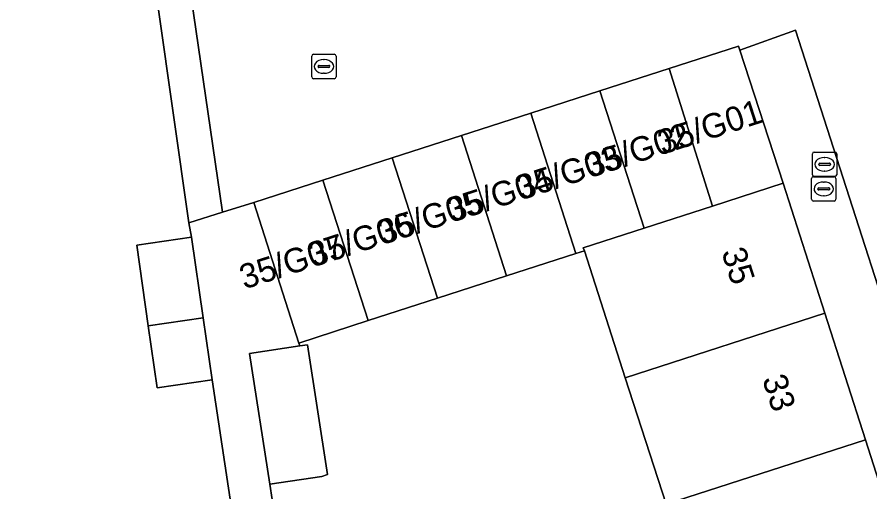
# Model space of a CAD drawing. Extents: x 159371 to 159986, y 382987 to 383597.
# Drawn here: x 159432.71 to 159467.7, y 383349.44 to 383368.9 of the extents above; entities that cross this region are included whole.
import ezdxf

# ---------------------------------------------------------------- set-up
doc = ezdxf.new("R2010")
doc.units = 0
for name, color, linetype in [('IMGEO_Brandkraan', 7, 'Continuous'), ('IMGEO_Erf', 7, 'Continuous'), ('IMGEO_Kolk', 7, 'Continuous'), ('IMGEO_Pand', 7, 'Continuous'), ('IMGEO_Pand_nummerreeks', 7, 'Continuous'), ('IMGEO_Rijbaan_lokaal_open', 7, 'Continuous'), ('IMGEO_Rioolput', 7, 'Continuous'), ('IMGEO_Voetpad_open', 7, 'Continuous')]:
    doc.layers.add(name, color=color, linetype=linetype)

msp = doc.modelspace()

# ---------------------------------------------------------------- linework, layer by layer
at = {"layer": 'IMGEO_Brandkraan'}
for p, q in [((159465.309, 383361.437), (159465.309, 383362.289)), ((159465.384, 383362.363), (159466.236, 383362.363)), ((159466.31, 383362.289), (159466.31, 383361.437)), ((159465.797, 383362.143), (159465.822, 383362.143)), ((159465.568, 383361.857), (159465.568, 383361.869)), ((159466.006, 383361.82), (159465.608, 383361.82)), ((159465.611, 383361.906), (159466.009, 383361.906)), ((159465.82, 383361.583), (159465.795, 383361.583)), ((159466.052, 383361.869), (159466.052, 383361.857)), ((159466.236, 383361.363), (159465.384, 383361.363))]:
    msp.add_line(p, q, dxfattribs=at)
for points in [[(159465.309, 383361.437), (159465.309, 383362.289)], [(159465.384, 383362.363), (159466.236, 383362.363)], [(159466.31, 383362.289), (159466.31, 383361.437)], [(159466.236, 383361.363), (159465.384, 383361.363)]]:
    msp.add_lwpolyline(points, dxfattribs=at)
for centre, radius, start, end in [((159465.386, 383362.287), 0.0765, 91.552, 178.448), ((159465.386, 383362.287), 0.0765, 91.552, 178.448), ((159466.234, 383362.287), 0.0765, 1.552, 88.448), ((159466.234, 383362.287), 0.0765, 1.552, 88.448), ((159465.608, 383361.866), 0.0403, 85.8775, 175.7526), ((159465.605, 383361.856), 0.0366, 178.938, 274.7102), ((159466.009, 383361.863), 0.043, 264.8664, 352.4533), ((159466.013, 383361.868), 0.0386, 1.7309, 96.639), ((159465.386, 383361.439), 0.0765, 181.552, 268.448), ((159465.386, 383361.439), 0.0765, 181.552, 268.448), ((159466.234, 383361.439), 0.0765, 271.552, 358.448), ((159466.234, 383361.439), 0.0765, 271.552, 358.448)]:
    msp.add_arc(centre, radius, start, end, dxfattribs=at)
for centre, major_axis, ratio, start_param, end_param in [((159465.796, 383361.863), (-0.387, 0.002), 0.722429, 4.712389, 7.853982), ((159465.821, 383361.863), (-0.39, 0.002), 0.717154, 1.570796, 4.712389)]:
    msp.add_ellipse(centre, major_axis=major_axis, ratio=ratio, start_param=start_param, end_param=end_param, dxfattribs=at)
at = {"layer": 'IMGEO_Erf'}
for points in [[(159432.244, 383345.961), (159433.639, 383336.466), (159435.012, 383336.668), (159434.38, 383340.965), (159438.662, 383341.596), (159439.294, 383337.299), (159440.755, 383337.514), (159440.295, 383340.644), (159442.685, 383340.995), (159440.716, 383354.033), (159438.467, 383353.707), (159438.099, 383356.252), (159437.622, 383359.552), (159439.87, 383359.877), (159439.765, 383360.467), (159438.499, 383369.298), (159437.562, 383372.176), (159436.624, 383375.055), (159438.645, 383375.704), (159438.86, 383383.41), (159436.716, 383384.262), (159437.846, 383387.078), (159438.976, 383389.893)], [(159459.337, 383348.946), (159457.668, 383354.125), (159455.993, 383359.323), (159455.641, 383359.21), (159452.8, 383358.294), (159449.959, 383357.379), (159447.117, 383356.464), (159444.278, 383355.543), (159444.315, 383355.429), (159444.628, 383355.477), (159445.452, 383350.152), (159445.217, 383350.076), (159443.077, 383349.76), (159443.467, 383347.241)]]:
    msp.add_lwpolyline(points, dxfattribs=at)
at = {"layer": 'IMGEO_Kolk'}
for p, q in [((159444.801, 383366.453), (159444.801, 383367.305)), ((159444.876, 383367.379), (159445.728, 383367.379)), ((159445.802, 383367.305), (159445.802, 383366.453)), ((159445.06, 383366.873), (159445.06, 383366.885)), ((159445.498, 383366.836), (159445.1, 383366.836)), ((159445.103, 383366.922), (159445.501, 383366.922)), ((159445.289, 383367.159), (159445.314, 383367.159)), ((159445.544, 383366.885), (159445.544, 383366.873)), ((159445.312, 383366.599), (159445.287, 383366.599)), ((159445.728, 383366.379), (159444.876, 383366.379))]:
    msp.add_line(p, q, dxfattribs=at)
for points in [[(159444.801, 383366.453), (159444.801, 383367.305)], [(159444.876, 383367.379), (159445.728, 383367.379)], [(159445.802, 383367.305), (159445.802, 383366.453)], [(159445.728, 383366.379), (159444.876, 383366.379)]]:
    msp.add_lwpolyline(points, dxfattribs=at)
for centre, radius, start, end in [((159444.878, 383367.303), 0.0765, 91.552, 178.448), ((159444.878, 383367.303), 0.0765, 91.552, 178.448), ((159445.726, 383367.303), 0.0765, 1.552, 88.448), ((159445.726, 383367.303), 0.0765, 1.552, 88.448), ((159445.1, 383366.882), 0.0403, 85.8775, 175.7526), ((159445.097, 383366.872), 0.0366, 178.938, 274.7102), ((159445.501, 383366.879), 0.043, 264.8664, 352.4533), ((159445.505, 383366.884), 0.0386, 1.7309, 96.639), ((159444.878, 383366.455), 0.0765, 181.552, 268.448), ((159444.878, 383366.455), 0.0765, 181.552, 268.448), ((159445.726, 383366.455), 0.0765, 271.552, 358.448), ((159445.726, 383366.455), 0.0765, 271.552, 358.448)]:
    msp.add_arc(centre, radius, start, end, dxfattribs=at)
for centre, major_axis, ratio, start_param, end_param in [((159445.288, 383366.879), (-0.387, 0.002), 0.722429, 4.712389, 7.853982), ((159445.313, 383366.879), (-0.39, 0.002), 0.717154, 1.570796, 4.712389)]:
    msp.add_ellipse(centre, major_axis=major_axis, ratio=ratio, start_param=start_param, end_param=end_param, dxfattribs=at)
at = {"layer": 'IMGEO_Pand'}
for points in [[(159459.469, 383366.799), (159461.241, 383361.16), (159464.145, 383362.091), (159462.363, 383367.551), (159462.31, 383367.714)], [(159459.469, 383366.799), (159456.627, 383365.883), (159458.44, 383360.255), (159461.241, 383361.16)], [(159453.786, 383364.968), (159455.641, 383359.21), (159455.993, 383359.323), (159455.938, 383359.447), (159458.44, 383360.255), (159456.627, 383365.883)], [(159453.786, 383364.968), (159450.945, 383364.053), (159452.8, 383358.294), (159455.641, 383359.21)], [(159448.104, 383363.138), (159449.959, 383357.379), (159452.8, 383358.294), (159450.945, 383364.053)], [(159445.262, 383362.222), (159447.117, 383356.464), (159449.959, 383357.379), (159448.104, 383363.138)], [(159445.262, 383362.222), (159442.421, 383361.307), (159444.278, 383355.543), (159447.117, 383356.464)], [(159465.857, 383356.763), (159464.145, 383362.091), (159461.241, 383361.16), (159458.44, 383360.255), (159455.938, 383359.447), (159455.993, 383359.323), (159457.668, 383354.125)], [(159439.87, 383359.877), (159437.622, 383359.552), (159438.099, 383356.252), (159440.347, 383356.578)], [(159465.857, 383356.763), (159457.668, 383354.125), (159459.337, 383348.946), (159467.521, 383351.582)], [(159440.347, 383356.578), (159438.099, 383356.252), (159438.467, 383353.707), (159440.716, 383354.033)], [(159444.628, 383355.477), (159444.315, 383355.429), (159442.25, 383355.109), (159443.077, 383349.76), (159445.217, 383350.076), (159445.452, 383350.152)], [(159467.521, 383351.582), (159459.337, 383348.946), (159456.939, 383348.174), (159458.589, 383343.05), (159460.988, 383343.823), (159469.167, 383346.458)]]:
    msp.add_lwpolyline(points, close=True, dxfattribs=at)
at = {"layer": 'IMGEO_Rijbaan_lokaal_open'}
msp.add_lwpolyline([(159463.343, 383377.332), (159460.483, 383376.381), (159457.704, 383375.486), (159454.957, 383374.601), (159452.21, 383373.716), (159449.463, 383372.831), (159446.716, 383371.946), (159443.97, 383371.061), (159441.223, 383370.176), (159439.861, 383369.737), (159441.143, 383360.903), (159442.421, 383361.307), (159445.262, 383362.222), (159448.104, 383363.138), (159450.945, 383364.053), (159453.786, 383364.968), (159456.627, 383365.883), (159459.469, 383366.799), (159462.31, 383367.714), (159462.363, 383367.551), (159464.643, 383368.374), (159482.73, 383312.288)], dxfattribs=at)
at = {"layer": 'IMGEO_Rioolput'}
for p, q in [((159465.418, 383363.37), (159466.27, 383363.37)), ((159465.343, 383362.444), (159465.343, 383363.296)), ((159465.831, 383363.15), (159465.856, 383363.15)), ((159466.344, 383363.296), (159466.344, 383362.444)), ((159465.602, 383362.864), (159465.602, 383362.876)), ((159466.04, 383362.827), (159465.642, 383362.827)), ((159465.645, 383362.913), (159466.043, 383362.913)), ((159466.086, 383362.876), (159466.086, 383362.864)), ((159466.27, 383362.37), (159465.418, 383362.37)), ((159465.854, 383362.59), (159465.829, 383362.59))]:
    msp.add_line(p, q, dxfattribs=at)
for points in [[(159465.418, 383363.37), (159466.27, 383363.37)], [(159465.343, 383362.444), (159465.343, 383363.296)], [(159466.344, 383363.296), (159466.344, 383362.444)], [(159466.27, 383362.37), (159465.418, 383362.37)]]:
    msp.add_lwpolyline(points, dxfattribs=at)
for centre, radius, start, end in [((159465.42, 383363.294), 0.0765, 91.552, 178.448), ((159465.42, 383363.294), 0.0765, 91.552, 178.448), ((159466.268, 383363.294), 0.0765, 1.552, 88.448), ((159466.268, 383363.294), 0.0765, 1.552, 88.448), ((159465.642, 383362.873), 0.0403, 85.8775, 175.7526), ((159465.639, 383362.863), 0.0366, 178.938, 274.7102), ((159466.043, 383362.87), 0.043, 264.8664, 352.4533), ((159466.047, 383362.875), 0.0386, 1.7309, 96.639), ((159465.42, 383362.446), 0.0765, 181.552, 268.448), ((159465.42, 383362.446), 0.0765, 181.552, 268.448), ((159466.268, 383362.446), 0.0765, 271.552, 358.448), ((159466.268, 383362.446), 0.0765, 271.552, 358.448)]:
    msp.add_arc(centre, radius, start, end, dxfattribs=at)
for centre, major_axis, ratio, start_param, end_param in [((159465.83, 383362.87), (-0.387, 0.002), 0.722429, 4.712389, 7.853982), ((159465.855, 383362.87), (-0.39, 0.002), 0.717154, 1.570796, 4.712389)]:
    msp.add_ellipse(centre, major_axis=major_axis, ratio=ratio, start_param=start_param, end_param=end_param, dxfattribs=at)
at = {"layer": 'IMGEO_Voetpad_open'}
msp.add_lwpolyline([(159439.861, 383369.737), (159438.499, 383369.298), (159439.765, 383360.467), (159441.143, 383360.903)], close=True, dxfattribs=at)
for points in [[(159497.907, 383277.902), (159491.962, 383283.659), (159483.583, 383309.643), (159482.73, 383312.288), (159464.643, 383368.374), (159462.363, 383367.551), (159464.145, 383362.091), (159465.857, 383356.763), (159467.521, 383351.582), (159469.167, 383346.458), (159470.822, 383341.306), (159472.472, 383336.172), (159474.127, 383331.019), (159475.849, 383325.659), (159476.326, 383324.233), (159478.057, 383318.86), (159479.71, 383313.73), (159481.375, 383308.56), (159483.031, 383303.42), (159484.708, 383298.213), (159486.361, 383293.083), (159488.026, 383287.914), (159489.673, 383282.802), (159491.407, 383277.42)], [(159443.467, 383347.241), (159443.077, 383349.76), (159442.25, 383355.109), (159444.315, 383355.429), (159444.278, 383355.543), (159442.421, 383361.307), (159441.143, 383360.903), (159439.765, 383360.467), (159439.87, 383359.877), (159440.347, 383356.578), (159440.716, 383354.033), (159442.685, 383340.995)]]:
    msp.add_lwpolyline(points, dxfattribs=at)

# ---------------------------------------------------------------- texts
at = {"layer": 'IMGEO_Pand_nummerreeks'}
for s, rotation, p in [('35/G01', 17.8557, (159459.192, 383363.263)), ('35/G02', 17.8557, (159456.239, 383362.312)), ('35/G03', 17.8557, (159453.404, 383361.399)), ('35/G04', 17.8557, (159450.563, 383360.484)), ('35/G05', 17.8557, (159447.722, 383359.569)), ('35/G06', 17.8557, (159444.88, 383358.653)), ('35/G07', 17.8534, (159442.039, 383357.738)), ('35', 287.81, (159461.603, 383359.277)), ('33', 287.81, (159463.275, 383354.072))]:
    msp.add_text(s, height=1, rotation=rotation, dxfattribs=at).set_placement(p)

doc.saveas('drawing.dxf')
